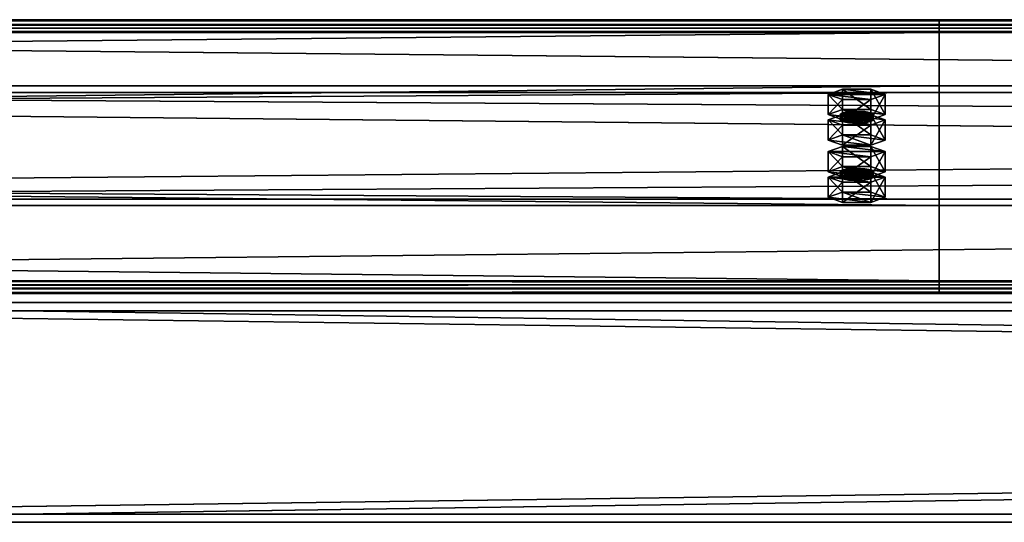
# Model space of a CAD drawing. Header units: millimetres. Extents: x -333 to 67333, y -930 to 39730.
# Tile 632 of 656: x 5766 to 6124, y 23510 to 23693. Entities that reach past the tile are written whole.
import ezdxf

# ---------------------------------------------------------------- set-up
doc = ezdxf.new("R2010")
doc.units = ezdxf.units.MM
for name, color, linetype in [('13', 7, 'Continuous'), ('3', 7, 'Continuous'), ('95', 7, 'Continuous')]:
    doc.layers.add(name, color=color, linetype=linetype)

msp = doc.modelspace()

# ---------------------------------------------------------------- meshes
at = {"layer": '13', "color": 30}
mesh = msp.add_polyface(dxfattribs=at)
corners = [(-330.01, 23596.4, 6663.84), (-330.01, 23668.79, 6648.45), (6099.99, 23668.79, 6648.45), (6099.99, 23596.4, 6663.84), (-330.01, 23627.62, 6454.78), (6099.99, 23627.62, 6454.78), (-330.01, 23688.27, 6441.89), (6099.99, 23688.27, 6441.89), (-330.01, 23690.97, 6454.61), (6099.99, 23690.97, 6454.61), (-330.01, 23692.92, 6454.19), (6099.99, 23692.92, 6454.19), (-330.01, 23689.81, 6439.52), (6099.99, 23689.81, 6439.52), (-330.01, 23625.25, 6453.24), (6099.99, 23625.25, 6453.24), (-330.01, 23666.41, 6646.91), (6099.99, 23666.41, 6646.91), (-330.01, 23597.94, 6661.47), (6099.99, 23597.94, 6661.47), (-330.01, 23595.24, 6648.75), (6099.99, 23595.24, 6648.75), (-330.01, 23593.28, 6649.17), (6099.99, 23593.28, 6649.17)]
mesh.append_faces([[corners[k] for k in face] for face in [(0, 2, 3, 3), (1, 5, 2, 2), (4, 7, 5, 5), (6, 9, 7, 7), (8, 11, 9, 9), (10, 13, 11, 11), (12, 15, 13, 13), (14, 17, 15, 15), (16, 19, 17, 17), (18, 21, 19, 19), (20, 23, 21, 21), (22, 3, 23, 23), (20, 0, 22, 22), (8, 12, 10, 10), (13, 9, 11, 11), (3, 21, 23, 23)]], dxfattribs={"vtx0": -1, "color": 30})
mesh.append_faces([[corners[k] for k in face] for face in [(1, 16, 4, 4), (16, 0, 18, 18), (18, 0, 20, 20), (12, 6, 14, 14), (14, 4, 16, 16), (2, 19, 3, 3), (19, 2, 17, 17), (17, 2, 15, 15), (15, 5, 13, 13), (21, 3, 19, 19)]], dxfattribs={"vtx0": -1, "vtx1": -1, "color": 30})
mesh.append_faces([[corners[k] for k in face] for face in [(16, 1, 0, 0), (12, 8, 6, 6), (14, 6, 4, 4), (15, 2, 5, 5), (13, 5, 7, 7), (13, 7, 9, 9)]], dxfattribs={"vtx0": -1, "vtx2": -1, "vtx3": -1, "color": 30})
mesh.append_faces([[corners[k] for k in face] for face in [(0, 1, 2, 2), (1, 4, 5, 5), (4, 6, 7, 7), (6, 8, 9, 9), (8, 10, 11, 11), (10, 12, 13, 13), (12, 14, 15, 15), (14, 16, 17, 17), (16, 18, 19, 19), (18, 20, 21, 21), (20, 22, 23, 23), (22, 0, 3, 3)]], dxfattribs={"vtx2": -1, "vtx3": -1, "color": 30})
mesh = msp.add_polyface(dxfattribs=at)
corners = [(4899.99, 23596.4, 6663.84), (4899.99, 23668.79, 6648.45), (11699.99, 23668.79, 6648.45), (11699.99, 23596.4, 6663.84), (4899.99, 23627.62, 6454.78), (11699.99, 23627.62, 6454.78), (4899.99, 23688.27, 6441.89), (11699.99, 23688.27, 6441.89), (4899.99, 23690.97, 6454.61), (11699.99, 23690.97, 6454.61), (4899.99, 23692.92, 6454.19), (11699.99, 23692.92, 6454.19), (4899.99, 23689.81, 6439.52), (11699.99, 23689.81, 6439.52), (4899.99, 23625.25, 6453.24), (11699.99, 23625.25, 6453.24), (4899.99, 23666.41, 6646.91), (11699.99, 23666.41, 6646.91), (4899.99, 23597.94, 6661.47), (11699.99, 23597.94, 6661.47), (4899.99, 23595.24, 6648.75), (11699.99, 23595.24, 6648.75), (4899.99, 23593.28, 6649.17), (11699.99, 23593.28, 6649.17)]
mesh.append_faces([[corners[k] for k in face] for face in [(0, 2, 3, 3), (1, 5, 2, 2), (4, 7, 5, 5), (6, 9, 7, 7), (8, 11, 9, 9), (10, 13, 11, 11), (12, 15, 13, 13), (14, 17, 15, 15), (16, 19, 17, 17), (18, 21, 19, 19), (20, 23, 21, 21), (22, 3, 23, 23), (20, 0, 22, 22), (8, 12, 10, 10), (13, 9, 11, 11), (3, 21, 23, 23)]], dxfattribs={"vtx0": -1, "color": 30})
mesh.append_faces([[corners[k] for k in face] for face in [(1, 16, 4, 4), (16, 0, 18, 18), (18, 0, 20, 20), (12, 6, 14, 14), (14, 4, 16, 16), (2, 19, 3, 3), (19, 2, 17, 17), (17, 2, 15, 15), (15, 5, 13, 13), (21, 3, 19, 19)]], dxfattribs={"vtx0": -1, "vtx1": -1, "color": 30})
mesh.append_faces([[corners[k] for k in face] for face in [(16, 1, 0, 0), (12, 8, 6, 6), (14, 6, 4, 4), (15, 2, 5, 5), (13, 5, 7, 7), (13, 7, 9, 9)]], dxfattribs={"vtx0": -1, "vtx2": -1, "vtx3": -1, "color": 30})
mesh.append_faces([[corners[k] for k in face] for face in [(0, 1, 2, 2), (1, 4, 5, 5), (4, 6, 7, 7), (6, 8, 9, 9), (8, 10, 11, 11), (10, 12, 13, 13), (12, 14, 15, 15), (14, 16, 17, 17), (16, 18, 19, 19), (18, 20, 21, 21), (20, 22, 23, 23), (22, 0, 3, 3)]], dxfattribs={"vtx2": -1, "vtx3": -1, "color": 30})
at = {"layer": '3', "color": 91}
mesh = msp.add_polyface(dxfattribs=at)
corners = [(5560, 23513, 2983), (5560, 23587, 2983), (11040, 23587, 2983), (11040, 23513, 2983), (5560, 23587, 3057), (11040, 23587, 3057), (5560, 23513, 3057), (11040, 23513, 3057), (5560, 23510, 2980), (5560, 23510, 3060), (11040, 23510, 3060), (11040, 23510, 2980), (5560, 23590, 3060), (11040, 23590, 3060), (5560, 23590, 2980), (11040, 23590, 2980)]
mesh.append_faces([[corners[k] for k in face] for face in [(0, 2, 3, 3), (1, 5, 2, 2), (4, 7, 5, 5), (6, 3, 7, 7), (8, 10, 11, 11), (9, 13, 10, 10), (12, 15, 13, 13), (14, 11, 15, 15)]], dxfattribs={"vtx0": -1, "color": 91})
mesh.append_faces([[corners[k] for k in face] for face in [(9, 6, 12, 12), (6, 8, 0, 0), (0, 8, 1, 1), (12, 4, 14, 14), (4, 12, 6, 6), (14, 1, 8, 8), (11, 3, 15, 15), (3, 10, 7, 7), (7, 10, 5, 5), (15, 2, 13, 13), (2, 15, 3, 3), (13, 5, 10, 10)]], dxfattribs={"vtx0": -1, "vtx1": -1, "color": 91})
mesh.append_faces([[corners[k] for k in face] for face in [(6, 9, 8, 8), (14, 4, 1, 1), (3, 11, 10, 10), (13, 2, 5, 5)]], dxfattribs={"vtx0": -1, "vtx2": -1, "vtx3": -1, "color": 91})
mesh.append_faces([[corners[k] for k in face] for face in [(0, 1, 2, 2), (1, 4, 5, 5), (4, 6, 7, 7), (6, 0, 3, 3), (8, 9, 10, 10), (9, 12, 13, 13), (12, 14, 15, 15), (14, 8, 11, 11)]], dxfattribs={"vtx2": -1, "vtx3": -1, "color": 91})
at = {"layer": '95', "color": 20}
mesh = msp.add_polyface(dxfattribs=at)
corners = [(6075.99, 23658.39, 6599.55), (6075.19, 23657.77, 6596.61), (6075.19, 23655.81, 6597.03), (6075.99, 23656.43, 6599.96), (6072.99, 23657.31, 6594.46), (6072.99, 23655.35, 6594.88), (6069.99, 23657.14, 6593.68), (6069.99, 23655.19, 6594.09), (6066.99, 23657.31, 6594.46), (6066.99, 23655.35, 6594.88), (6064.79, 23657.77, 6596.61), (6064.79, 23655.81, 6597.03), (6063.99, 23658.39, 6599.55), (6063.99, 23656.43, 6599.96), (6064.79, 23659.01, 6602.48), (6064.79, 23657.06, 6602.9), (6066.99, 23659.47, 6604.63), (6066.99, 23657.51, 6605.05), (6069.99, 23659.64, 6605.42), (6069.99, 23657.68, 6605.83), (6072.99, 23659.47, 6604.63), (6072.99, 23657.51, 6605.05), (6075.19, 23659.01, 6602.48), (6075.19, 23657.06, 6602.9), (6080.38, 23656.43, 6599.96), (6075.19, 23654.56, 6591.16), (6075.19, 23647.23, 6592.72), (6080.38, 23649.1, 6601.52), (6064.79, 23654.56, 6591.16), (6064.79, 23647.23, 6592.72), (6059.6, 23656.43, 6599.96), (6059.6, 23649.1, 6601.52), (6064.79, 23658.31, 6608.77), (6064.79, 23650.97, 6610.33), (6075.19, 23658.31, 6608.77), (6075.19, 23650.97, 6610.33), (6080.38, 23665.73, 6597.99), (6075.19, 23663.86, 6589.18), (6075.19, 23656.52, 6590.74), (6080.38, 23658.39, 6599.55), (6064.79, 23663.86, 6589.18), (6064.79, 23656.52, 6590.74), (6059.6, 23665.73, 6597.99), (6059.6, 23658.39, 6599.55), (6064.79, 23667.6, 6606.79), (6064.79, 23660.26, 6608.35), (6075.19, 23667.6, 6606.79), (6075.19, 23660.26, 6608.35), (6075.99, 23637.6, 6501.73), (6075.19, 23636.98, 6498.8), (6075.19, 23635.02, 6499.21), (6075.99, 23635.64, 6502.15), (6072.99, 23636.52, 6496.65), (6072.99, 23634.56, 6497.07), (6069.99, 23636.35, 6495.86), (6069.99, 23634.4, 6496.28), (6066.99, 23636.52, 6496.65), (6066.99, 23634.56, 6497.07), (6064.79, 23636.98, 6498.8), (6064.79, 23635.02, 6499.21), (6063.99, 23637.6, 6501.73), (6063.99, 23635.64, 6502.15), (6064.79, 23638.22, 6504.67), (6064.79, 23636.27, 6505.08), (6066.99, 23638.68, 6506.82), (6066.99, 23636.72, 6507.23), (6069.99, 23638.85, 6507.6), (6069.99, 23636.89, 6508.02), (6072.99, 23638.68, 6506.82), (6072.99, 23636.72, 6507.23), (6075.19, 23638.22, 6504.67), (6075.19, 23636.27, 6505.08), (6080.38, 23635.64, 6502.15), (6075.19, 23633.77, 6493.34), (6075.19, 23626.44, 6494.9), (6080.38, 23628.31, 6503.71), (6064.79, 23633.77, 6493.34), (6064.79, 23626.44, 6494.9), (6059.6, 23635.64, 6502.15), (6059.6, 23628.31, 6503.71), (6064.79, 23637.51, 6510.95), (6064.79, 23630.18, 6512.51), (6075.19, 23637.51, 6510.95), (6075.19, 23630.18, 6512.51), (6080.38, 23644.94, 6500.17), (6075.19, 23643.06, 6491.37), (6075.19, 23635.73, 6492.93), (6080.38, 23637.6, 6501.73), (6064.79, 23643.06, 6491.37), (6064.79, 23635.73, 6492.93), (6059.6, 23644.94, 6500.17), (6059.6, 23637.6, 6501.73), (6064.79, 23646.81, 6508.98), (6064.79, 23639.47, 6510.54), (6075.19, 23646.81, 6508.98), (6075.19, 23639.47, 6510.54)]
mesh.append_faces([[corners[k] for k in face] for face in [(0, 2, 3, 3), (1, 5, 2, 2), (4, 7, 5, 5), (6, 9, 7, 7), (8, 11, 9, 9), (10, 13, 11, 11), (12, 15, 13, 13), (14, 17, 15, 15), (16, 19, 17, 17), (18, 21, 19, 19), (20, 23, 21, 21), (22, 3, 23, 23), (6, 10, 8, 8), (16, 20, 18, 18), (23, 19, 21, 21), (11, 7, 9, 9), (24, 26, 27, 27), (25, 29, 26, 26), (28, 31, 29, 29), (30, 33, 31, 31), (32, 35, 33, 33), (34, 27, 35, 35), (25, 30, 28, 28), (32, 24, 34, 34), (27, 33, 35, 35), (31, 26, 29, 29), (36, 38, 39, 39), (37, 41, 38, 38), (40, 43, 41, 41), (42, 45, 43, 43), (44, 47, 45, 45), (46, 39, 47, 47), (37, 42, 40, 40), (44, 36, 46, 46), (39, 45, 47, 47), (43, 38, 41, 41), (48, 50, 51, 51), (49, 53, 50, 50), (52, 55, 53, 53), (54, 57, 55, 55), (56, 59, 57, 57), (58, 61, 59, 59), (60, 63, 61, 61), (62, 65, 63, 63), (64, 67, 65, 65), (66, 69, 67, 67), (68, 71, 69, 69), (70, 51, 71, 71), (52, 56, 54, 54), (64, 68, 66, 66), (71, 67, 69, 69), (59, 55, 57, 57), (72, 74, 75, 75), (73, 77, 74, 74), (76, 79, 77, 77), (78, 81, 79, 79), (80, 83, 81, 81), (82, 75, 83, 83), (73, 78, 76, 76), (80, 72, 82, 82), (75, 81, 83, 83), (79, 74, 77, 77), (84, 86, 87, 87), (85, 89, 86, 86), (88, 91, 89, 89), (90, 93, 91, 91), (92, 95, 93, 93), (94, 87, 95, 95), (85, 90, 88, 88), (92, 84, 94, 94), (87, 93, 95, 95), (91, 86, 89, 89)]], dxfattribs={"vtx0": -1, "color": 20})
mesh.append_faces([[corners[k] for k in face] for face in [(10, 1, 12, 12), (12, 1, 14, 14), (14, 22, 16, 16), (19, 23, 17, 17), (17, 3, 15, 15), (15, 2, 13, 13), (13, 5, 11, 11), (30, 25, 32, 32), (33, 26, 31, 31), (42, 36, 44, 44), (45, 38, 43, 43), (56, 52, 58, 58), (58, 49, 60, 60), (60, 48, 62, 62), (62, 70, 64, 64), (67, 71, 65, 65), (65, 51, 63, 63), (63, 50, 61, 61), (61, 53, 59, 59), (78, 72, 80, 80), (81, 74, 79, 79), (90, 84, 92, 92), (93, 86, 91, 91)]], dxfattribs={"vtx0": -1, "vtx1": -1, "color": 20})
mesh.append_faces([[corners[k] for k in face] for face in [(10, 6, 4, 4), (10, 4, 1, 1), (14, 1, 0, 0), (14, 0, 22, 22), (16, 22, 20, 20), (17, 23, 3, 3), (15, 3, 2, 2), (13, 2, 5, 5), (11, 5, 7, 7), (32, 25, 24, 24), (33, 27, 26, 26), (42, 37, 36, 36), (45, 39, 38, 38), (58, 52, 49, 49), (60, 49, 48, 48), (62, 48, 70, 70), (64, 70, 68, 68), (65, 71, 51, 51), (63, 51, 50, 50), (61, 50, 53, 53), (59, 53, 55, 55), (78, 73, 72, 72), (81, 75, 74, 74), (90, 85, 84, 84), (93, 87, 86, 86)]], dxfattribs={"vtx0": -1, "vtx2": -1, "vtx3": -1, "color": 20})
mesh.append_faces([[corners[k] for k in face] for face in [(0, 1, 2, 2), (1, 4, 5, 5), (4, 6, 7, 7), (6, 8, 9, 9), (8, 10, 11, 11), (10, 12, 13, 13), (12, 14, 15, 15), (14, 16, 17, 17), (16, 18, 19, 19), (18, 20, 21, 21), (20, 22, 23, 23), (22, 0, 3, 3), (24, 25, 26, 26), (25, 28, 29, 29), (28, 30, 31, 31), (30, 32, 33, 33), (32, 34, 35, 35), (34, 24, 27, 27), (36, 37, 38, 38), (37, 40, 41, 41), (40, 42, 43, 43), (42, 44, 45, 45), (44, 46, 47, 47), (46, 36, 39, 39), (48, 49, 50, 50), (49, 52, 53, 53), (52, 54, 55, 55), (54, 56, 57, 57), (56, 58, 59, 59), (58, 60, 61, 61), (60, 62, 63, 63), (62, 64, 65, 65), (64, 66, 67, 67), (66, 68, 69, 69), (68, 70, 71, 71), (70, 48, 51, 51), (72, 73, 74, 74), (73, 76, 77, 77), (76, 78, 79, 79), (78, 80, 81, 81), (80, 82, 83, 83), (82, 72, 75, 75), (84, 85, 86, 86), (85, 88, 89, 89), (88, 90, 91, 91), (90, 92, 93, 93), (92, 94, 95, 95), (94, 84, 87, 87)]], dxfattribs={"vtx2": -1, "vtx3": -1, "color": 20})

doc.saveas('drawing.dxf')
